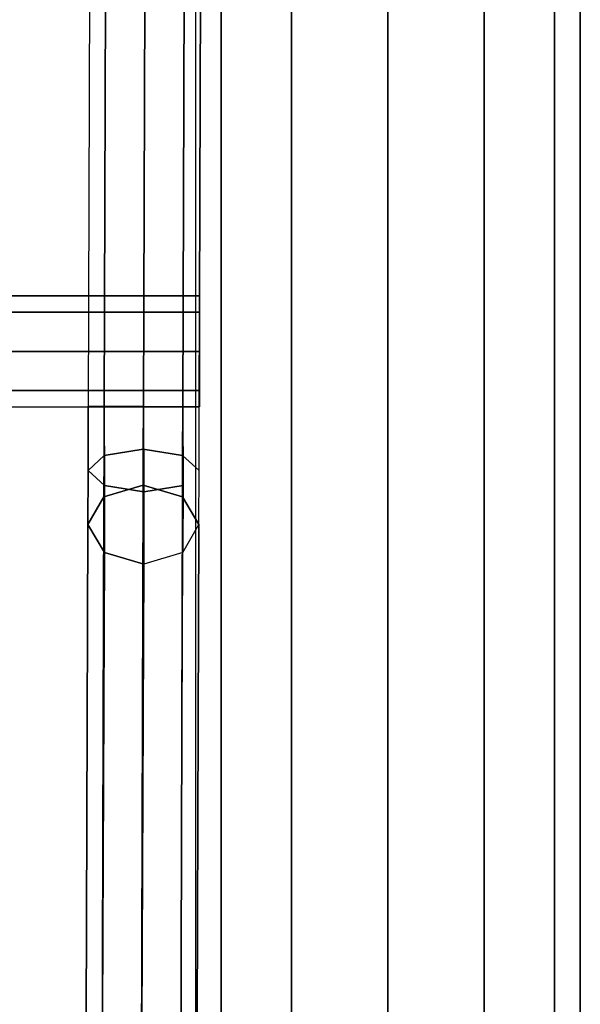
# Model space of a CAD drawing. Header units: inches. Extents: x 390 to 1835, y -266 to 136.
# Tile 357 of 656: x 1588.42 to 1589.68, y -127.26 to -125.04. Entities that reach past the tile are written whole.
import ezdxf
from ezdxf.enums import TextEntityAlignment as Align

# ---------------------------------------------------------------- set-up
doc = ezdxf.new("R2010")
doc.units = ezdxf.units.IN
doc.header["$LTSCALE"] = 0.95294
doc.header["$MEASUREMENT"] = 0
for name, color, linetype in [('A-FURN-3-SEAT-FRAME', 254, 'Continuous'), ('A-FURN-3-SEAT-RACK', 251, 'Continuous'), ('A-FURN-HAWORTH-ATT', 251, 'Continuous')]:
    doc.layers.add(name, color=color, linetype=linetype)

# ---------------------------------------------------------------- blocks, each defined once
blk = doc.blocks.new('SCK-X4-0C-3D-3')
at = {"layer": 'A-FURN-3-SEAT-RACK'}
for points, invisible_edges in [([(-8.01, -10.2057, 4.3717), (-8.0466, -10.2057, 4.4601), (-8.2234, -10.2057, 4.4601), (-8.26, -10.2057, 4.3717)], 10), ([(-8.0466, -10.2057, 4.2833), (-8.01, -10.2057, 4.3717), (-8.26, -10.2057, 4.3717), (-8.2234, -10.2057, 4.2833)], 10), ([(-8.135, -10.2057, 4.4967), (-8.2234, -10.2057, 4.4601), (-8.0466, -10.2057, 4.4601)], 2), ([(-8.2234, -10.2057, 4.2833), (-8.135, -10.2057, 4.2467), (-8.0466, -10.2057, 4.2833)], 8)]:
    blk.add_3dface(points, dxfattribs=dict(at, invisible_edges=invisible_edges))
at = {"layer": 'A-FURN-HAWORTH-ATT', "flags": 1}
for tag, p in [('HAWMC', (0, 0)), ('HAWPN', (0, -0.1667))]:
    blk.add_attdef(tag, text='', height=0.1, dxfattribs=at).set_placement(p, align=Align.TOP_CENTER)
at = {"layer": 'A-FURN-3-SEAT-FRAME'}
mesh = blk.add_polymesh((2, 12), dxfattribs=dict(at, n_close=True))
for k, corner in enumerate([(-10.7713, -10.1967, 5.1067), (-10.9589, -10.2547, 5.215), (-11.0962, -10.4132, 5.2942), (-11.1464, -10.6298, 5.3232), (-11.0962, -10.8463, 5.2942), (-10.9589, -11.0048, 5.215), (-10.7713, -11.0629, 5.1067), (-10.5838, -11.0048, 4.9984), (-10.4465, -10.8463, 4.9192), (-10.3963, -10.6298, 4.8902), (-10.4465, -10.4132, 4.9192), (-10.5838, -10.2547, 4.9984), (-5.4947, -10.1967, 14.2461), (-5.6822, -10.2547, 14.3544), (-5.8195, -10.4132, 14.4336), (-5.8698, -10.6298, 14.4626), (-5.8195, -10.8463, 14.4336), (-5.6822, -11.0048, 14.3544), (-5.4947, -11.0629, 14.2461), (-5.3072, -11.0048, 14.1378), (-5.1699, -10.8463, 14.0586), (-5.1197, -10.6298, 14.0296), (-5.1699, -10.4132, 14.0586), (-5.3072, -10.2547, 14.1378)]):
    mesh.set_mesh_vertex(divmod(k, 12), corner)
at = {"layer": 'A-FURN-3-SEAT-RACK'}
mesh = blk.add_polymesh((2, 8), dxfattribs=dict(at, n_close=True))
for k, corner in enumerate([(-8.26, -10.2057, 4.3717), (-8.2234, -10.2057, 4.4601), (-8.135, -10.2057, 4.4967), (-8.0466, -10.2057, 4.4601), (-8.01, -10.2057, 4.3717), (-8.0466, -10.2057, 4.2833), (-8.135, -10.2057, 4.2467), (-8.2234, -10.2057, 4.2833), (-8.26, 10.2056, 4.3717), (-8.2234, 10.2056, 4.4601), (-8.135, 10.2056, 4.4967), (-8.0466, 10.2056, 4.4601), (-8.01, 10.2056, 4.3717), (-8.0466, 10.2056, 4.2833), (-8.135, 10.2056, 4.2467), (-8.2234, 10.2056, 4.2833)]):
    mesh.set_mesh_vertex(divmod(k, 8), corner)
mesh = blk.add_polymesh((2, 8), dxfattribs=dict(at, n_close=True))
for k, corner in enumerate([(-10.1682, -10.0741, 6.2107), (-10.1419, -9.9858, 6.2365), (-10.0791, -9.9494, 6.2988), (-10.0164, -9.9862, 6.3611), (-9.9907, -10.0747, 6.3869), (-10.017, -10.163, 6.3611), (-10.0799, -10.1994, 6.2988), (-10.1425, -10.1626, 6.2365), (-8.6135, -10.0806, 4.645), (-8.5875, -9.992, 4.6701), (-8.5248, -9.9549, 4.7321), (-8.4621, -9.991, 4.7946), (-8.4361, -10.0792, 4.8211), (-8.4621, -10.1678, 4.796), (-8.5248, -10.2049, 4.734), (-8.5875, -10.1688, 4.6715)]):
    mesh.set_mesh_vertex(divmod(k, 8), corner)
mesh = blk.add_polymesh((3, 8), dxfattribs=dict(at, n_close=True))
for k, corner in enumerate([(-8.2597, -10.2053, 4.6217), (-8.2596, -10.1686, 4.7101), (-8.2593, -10.0803, 4.7467), (-8.259, -9.9919, 4.7101), (-8.2589, -9.9553, 4.6217), (-8.259, -9.9919, 4.5333), (-8.2593, -10.0803, 4.4967), (-8.2596, -10.1686, 4.5333), (-8.4033, -10.2052, 4.6522), (-8.3693, -10.168, 4.7335), (-8.3551, -10.0794, 4.7666), (-8.369, -9.9912, 4.7322), (-8.4029, -9.9552, 4.6503), (-8.4369, -9.9923, 4.569), (-8.4512, -10.0809, 4.5359), (-8.4372, -10.1691, 4.5703), (-8.5248, -10.2049, 4.734), (-8.4621, -10.1678, 4.796), (-8.4361, -10.0792, 4.8211), (-8.4621, -9.991, 4.7946), (-8.5248, -9.9549, 4.7321), (-8.5875, -9.992, 4.6701), (-8.6135, -10.0806, 4.645), (-8.5875, -10.1688, 4.6715)]):
    mesh.set_mesh_vertex(divmod(k, 8), corner)
mesh = blk.add_polymesh((2, 8), dxfattribs=dict(at, n_close=True))
for k, corner in enumerate([(-8.2589, -9.9553, 4.6217), (-8.259, -9.9919, 4.7101), (-8.2593, -10.0803, 4.7467), (-8.2596, -10.1686, 4.7101), (-8.2597, -10.2053, 4.6217), (-8.2596, -10.1686, 4.5333), (-8.2593, -10.0803, 4.4967), (-8.259, -9.9919, 4.5333), (7.8341, -10.0072, 4.6217), (7.834, -10.0438, 4.7101), (7.8337, -10.1322, 4.7467), (7.8334, -10.2206, 4.7101), (7.8333, -10.2572, 4.6217), (7.8334, -10.2206, 4.5333), (7.8337, -10.1322, 4.4967), (7.834, -10.0438, 4.5333)]):
    mesh.set_mesh_vertex(divmod(k, 8), corner)

msp = doc.modelspace()

# ---------------------------------------------------------------- block references
at = {"rotation": 90.00000000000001}
msp.add_blockref('SCK-X4-0C-3D-3', (1578.6171, -117.6511), dxfattribs=at)

doc.saveas('drawing.dxf')
